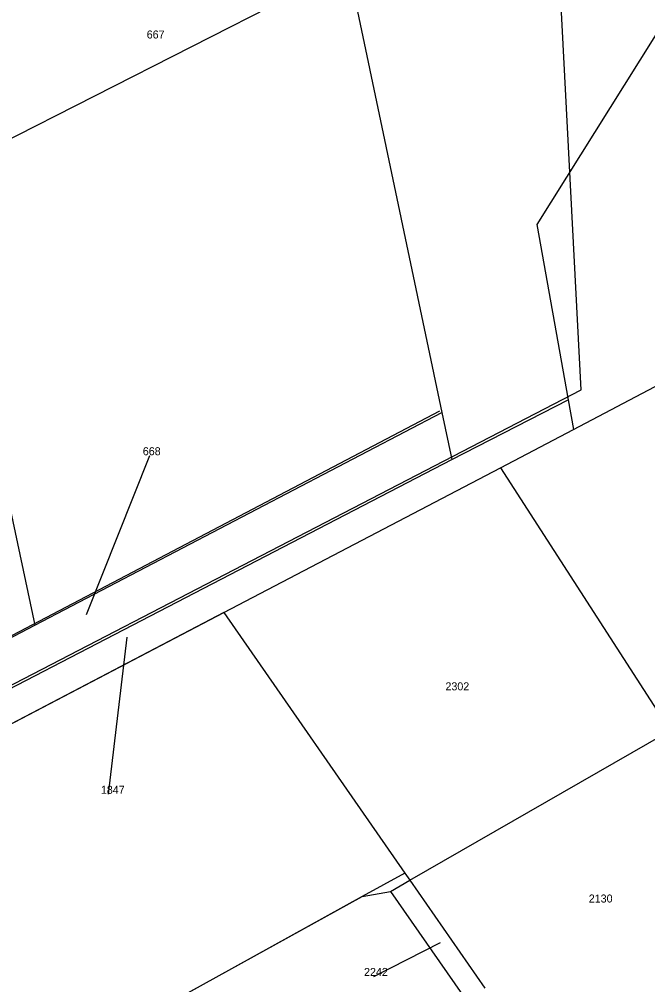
# Model space of a CAD drawing. Extents: x 148816 to 151297, y 399515 to 402500.
# Drawn here: x 150092.1 to 150233.6, y 401767.7 to 401984.9 of the extents above; entities that cross this region are included whole.
import ezdxf

# ---------------------------------------------------------------- set-up
doc = ezdxf.new("R2010")
doc.units = 0
for name, color, linetype in [('G01 perceelsgrens', 7, 'Continuous'), ('Q21 Lichtmast  Gem', 7, 'Continuous'), ('T04 Haag heg  [D] Gem', 7, 'Continuous'), ('T09 Insteek water  [T] Norm', 7, 'Continuous'), ('Z01 perceelnummer', 7, 'Continuous')]:
    doc.layers.add(name, color=color, linetype=linetype)

msp = doc.modelspace()

# ---------------------------------------------------------------- linework, layer by layer
at = {"layer": 'G01 perceelsgrens'}
for points in [[(150063.39, 402000), (150095.63, 401848.62)], [(150165.46, 402000), (150187.26, 401896.48)], [(150244.83, 401996.54), (150208.63, 401938.79), (150215.67, 401899.35)], [(150216.87, 401892.63), (150247.8, 401908.92)], [(150189.49, 401885.91), (150215.67, 401899.35)], [(150215.67, 401899.35), (150216.87, 401892.63)], [(150095.63, 401848.62), (150187.26, 401896.48)], [(150187.26, 401896.48), (150189.49, 401885.91)], [(150200.42, 401884.03), (150216.87, 401892.63)], [(150007.71, 401791.73), (150189.49, 401885.91)], [(150138.18, 401851.47), (150200.42, 401884.03)], [(150200.42, 401884.03), (150238.63, 401824.85)], [(150009.3, 401784.05), (150138.18, 401851.47)], [(150138.18, 401851.47), (150178.91, 401792.86), (150180.05, 401791.22)], [(150005.67, 401801.63), (150095.63, 401848.62)], [(150180.05, 401791.22), (150237.68, 401824.31)], [(150175.7, 401788.72), (150180.05, 401791.22)], [(150180.05, 401791.22), (150196.92, 401766.95)], [(150035.6, 401713.81), (150169.28, 401787.55), (150175.7, 401788.72)], [(150175.7, 401788.72), (150193.11, 401763.74)]]:
    msp.add_lwpolyline(points, dxfattribs=at)
at = {"layer": 'Q21 Lichtmast  Gem'}
msp.add_lwpolyline([(149259.03, 401631.35), (149389.25, 401472.06), (149811.3, 401690.64), (150218.62, 401901.6), (150212.43, 402019.68), (150368.23, 402051.07), (150470.02, 401545.9), (150556.48, 401148.68)], dxfattribs=at)
at = {"layer": 'T04 Haag heg  [D] Gem'}
for p, q in [((150138.18, 401851.47), (150000, 401779.22)), ((150138.18, 401851.47), (150178.91, 401792.86)), ((150178.91, 401792.86), (150169.28, 401787.55)), ((150169.28, 401787.55), (150027.13, 401709.13))]:
    msp.add_line(p, q, dxfattribs=at)
at = {"layer": 'T09 Insteek water  [T] Norm'}
msp.add_line((150172.61, 402000), (150000, 401912.17), dxfattribs=at)
msp.add_lwpolyline([(150186.69, 401896.74), (150054.39, 401827.38), (150016.07, 401806.96), (150000, 401798.36)], dxfattribs=at)
at = {"layer": 'Z01 perceelnummer'}
for points in [[(150121.42, 401886.76), (150107.2, 401850.92)], [(150112.21, 401810.58), (150116.4, 401845.91)], [(150171.92, 401769.6), (150186.98, 401777.21)]]:
    msp.add_lwpolyline(points, dxfattribs=at)

# ---------------------------------------------------------------- texts
for s, p in [('667', (150120.8, 401980.62)), ('668', (150119.92, 401886.86)), ('2302', (150188.06, 401833.96)), ('1847', (150110.48, 401810.68)), ('2130', (150220.33, 401786.22)), ('2242', (150169.73, 401769.7))]:
    msp.add_text(s, height=1.8, dxfattribs=at).set_placement(p)

doc.saveas('drawing.dxf')
